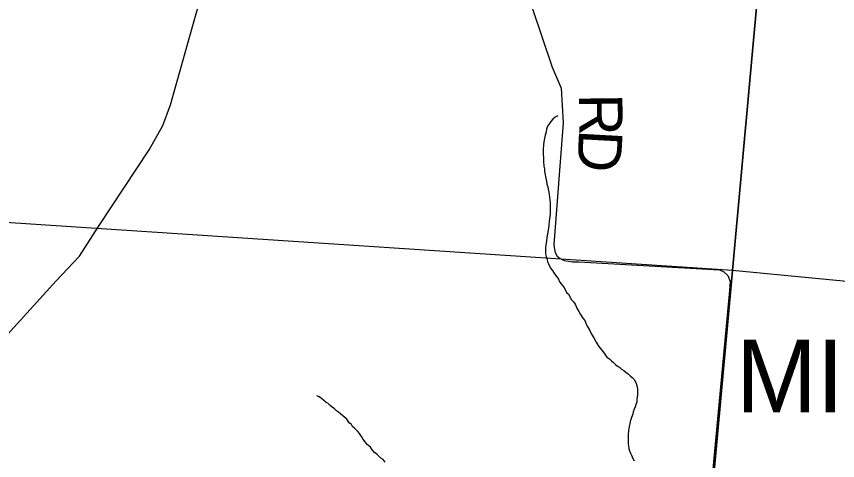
# Model space of a CAD drawing. Extents: x -7.3 to 34, y 0 to 22.
# Drawn here: x 5.41 to 6.481, y 14.679 to 15.258 of the extents above; entities that cross this region are included whole.
import ezdxf

# ---------------------------------------------------------------- set-up
doc = ezdxf.new("R2010")
doc.units = 0
for name, color, linetype in [('GM_X_Corporation', 7, 'Continuous'), ('GM_X_Corporation_Text', 7, 'Continuous'), ('GM_X_County_Road', 7, 'Continuous'), ('GM_X_County_Road_Text', 7, 'Continuous'), ('GM_X_Minor_River', 7, 'Continuous')]:
    doc.layers.add(name, color=color, linetype=linetype)

msp = doc.modelspace()

# ---------------------------------------------------------------- linework, layer by layer
at = {"layer": 'GM_X_Corporation'}
for points in [[(5.3843, 16.0117), (6.4371, 15.9508), (6.3438, 14.9266), (5.2968, 14.9953)], [(6.4371, 15.9508), (7.4799, 15.8457), (7.3939, 14.8252), (6.3438, 14.9266)], [(5.223, 14.1), (6.2678, 14.1), (6.3438, 14.9266), (5.2968, 14.9953)], [(6.2678, 14.1), (7.3299, 14.1), (7.354, 14.3269), (7.3939, 14.8252), (6.3438, 14.9266)]]:
    msp.add_lwpolyline(points, close=True, dxfattribs=at)
at = {"layer": 'GM_X_County_Road'}
for points in [[(5.9458, 15.5723), (5.983, 15.5051), (6.0156, 15.4458), (6.0314, 15.4138), (6.0435, 15.385), (6.1085, 15.1916), (6.1202, 15.1639), (6.1228, 15.1187), (6.1105, 14.9604), (6.1114, 14.9539), (6.1126, 14.9497), (6.1149, 14.9453), (6.1189, 14.9421), (6.124, 14.9396), (6.1297, 14.9384), (6.135, 14.9379), (6.1434, 14.9376), (6.3268, 14.9272), (6.3325, 14.9245), (6.3377, 14.9197), (6.3407, 14.9122), (6.3395, 14.9005), (6.265, 14.1)], [(5.219, 14.1), (5.2383, 14.3304), (5.2709, 14.7021), (5.2768, 14.7107), (5.3257, 14.7637), (5.4619, 14.9128), (5.492, 14.945), (5.517, 14.9838), (5.5831, 15.0835), (5.6007, 15.1153), (5.611, 15.1424), (5.6526, 15.2909), (5.6914, 15.4165), (5.6931, 15.4241), (5.695, 15.4332), (5.6976, 15.4484), (5.6994, 15.4652), (5.7005, 15.479)]]:
    msp.add_lwpolyline(points, dxfattribs=at)
at = {"layer": 'GM_X_Minor_River'}
for points in [[(6.1157, 15.1279), (6.1123, 15.1261), (6.1092, 15.1235), (6.1068, 15.1205), (6.1049, 15.1179), (6.1025, 15.1145), (6.1013, 15.1108), (6.1005, 15.1066), (6.0992, 15.1028), (6.0984, 15.0983), (6.0975, 15.0941), (6.0971, 15.0903), (6.0966, 15.0839), (6.0968, 15.0793), (6.097, 15.0713), (6.0973, 15.0683), (6.0976, 15.0622), (6.0983, 15.0588), (6.0986, 15.0554), (6.0993, 15.0515), (6.1, 15.0485), (6.101, 15.0428), (6.1016, 15.0389), (6.1027, 15.0355), (6.1034, 15.0325), (6.1041, 15.0286), (6.1048, 15.0252), (6.1051, 15.0225), (6.1054, 15.018), (6.1057, 15.0145), (6.106, 15.0111), (6.1059, 15.0066), (6.1058, 15.0035), (6.1057, 14.9997), (6.1052, 14.9937), (6.1048, 14.9906), (6.1043, 14.9857), (6.1038, 14.9815), (6.1029, 14.9766), (6.1025, 14.9736), (6.1016, 14.9694), (6.1012, 14.9645), (6.1003, 14.96), (6.0998, 14.9558), (6.0998, 14.9524), (6.1, 14.9482), (6.1007, 14.9447), (6.1018, 14.9413), (6.1025, 14.9379), (6.1039, 14.9352), (6.1065, 14.9294), (6.1091, 14.9263), (6.1116, 14.9221), (6.1146, 14.9182), (6.1168, 14.9151), (6.1182, 14.9117), (6.1208, 14.9086), (6.1234, 14.9051), (6.1256, 14.9017), (6.127, 14.8978), (6.1296, 14.8955), (6.1314, 14.8924), (6.1333, 14.8886), (6.1362, 14.8855), (6.1384, 14.8824), (6.141, 14.8763), (6.1432, 14.8728), (6.1453, 14.8689), (6.1483, 14.8643), (6.1509, 14.8612), (6.1534, 14.8558), (6.1552, 14.8528), (6.1578, 14.8482), (6.1596, 14.8436), (6.1629, 14.8385), (6.1658, 14.8332), (6.1684, 14.8289), (6.1706, 14.8255), (6.1732, 14.8224), (6.1765, 14.8185), (6.1798, 14.8135), (6.1832, 14.8115), (6.1858, 14.8088), (6.1884, 14.8065), (6.191, 14.8041), (6.1936, 14.8018), (6.1962, 14.8006), (6.1988, 14.7979), (6.2018, 14.7959), (6.2044, 14.794), (6.2074, 14.7916), (6.21, 14.7893), (6.2126, 14.7869), (6.2152, 14.7842), (6.2174, 14.7804), (6.2185, 14.7777), (6.2192, 14.775), (6.2198, 14.7716), (6.2198, 14.7689), (6.2197, 14.7644), (6.2192, 14.7613)], [(5.8908, 14.6765), (5.8882, 14.68), (5.8849, 14.682), (5.8797, 14.687), (5.8767, 14.6894), (5.8737, 14.6929), (5.8715, 14.696), (5.8674, 14.6998), (5.8645, 14.7033), (5.8615, 14.7072), (5.8597, 14.7103), (5.8571, 14.7141), (5.8549, 14.7168), (5.8512, 14.7207), (5.8482, 14.7231), (5.8468, 14.7257), (5.8438, 14.7281), (5.8408, 14.7327), (5.8382, 14.7347), (5.8356, 14.737), (5.833, 14.7393), (5.83, 14.7417), (5.8274, 14.7436), (5.8248, 14.746), (5.8218, 14.7483), (5.8192, 14.7507), (5.8166, 14.753), (5.814, 14.7546), (5.8106, 14.7569), (5.8077, 14.7596), (5.8047, 14.7616), (5.8017, 14.7632)], [(6.2192, 14.7613), (6.2188, 14.7587), (6.2187, 14.7549), (6.2175, 14.7519), (6.2167, 14.7489), (6.2155, 14.7458), (6.2143, 14.7424), (6.2135, 14.7394), (6.2118, 14.7349), (6.211, 14.7323), (6.2102, 14.7296), (6.2098, 14.7266), (6.2089, 14.7232), (6.2085, 14.7205), (6.2081, 14.7179), (6.2076, 14.7126), (6.2075, 14.7092), (6.2074, 14.7057), (6.2074, 14.7031), (6.2077, 14.7004), (6.208, 14.6978), (6.2083, 14.6943), (6.2094, 14.6913), (6.2108, 14.6886), (6.2123, 14.6851), (6.2133, 14.6821), (6.2155, 14.6786)]]:
    msp.add_lwpolyline(points, dxfattribs=at)

# ---------------------------------------------------------------- texts
at = {"layer": 'GM_X_Corporation_Text'}
msp.add_text('MIDDLETOWN', height=0.0947, rotation=0, dxfattribs=at).set_placement((6.3481, 14.7417))
at = {"layer": 'GM_X_County_Road_Text'}
for s, rotation, p in [('R', 270.7026, (6.1432, 15.1566)), ('D', 266.8949, (6.1438, 15.1109))]:
    msp.add_text(s, height=0.0568, rotation=rotation, dxfattribs=at).set_placement(p)

doc.saveas('drawing.dxf')
